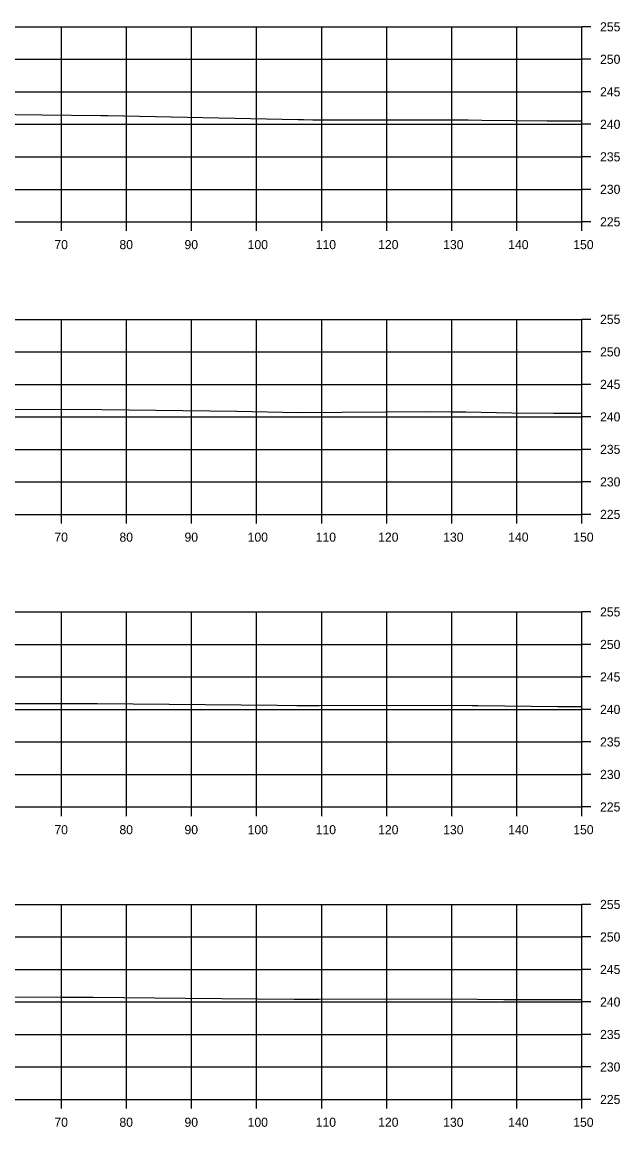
# Model space of a CAD drawing. Extents: x 1369627 to 1374022, y 380035 to 398173.
# Drawn here: x 1371602.8 to 1371694.7, y 384752 to 384921.9 of the extents above; entities that cross this region are included whole.
import ezdxf

# ---------------------------------------------------------------- set-up
doc = ezdxf.new("R2010")
doc.units = 0
for name, color, linetype in [('R_Axis', 7, 'Continuous'), ('R_Axis Annot', 7, 'Continuous'), ('R_Exist Surface', 7, 'Continuous'), ('R_Grid', 7, 'Continuous')]:
    doc.layers.add(name, color=color, linetype=linetype)

msp = doc.modelspace()

# ---------------------------------------------------------------- linework, layer by layer
at = {"layer": 'R_Axis'}
for p, q in [((1371688.85, 384891.19), (1371688.85, 384921.19)), ((1371690.25, 384921.19), (1371688.85, 384921.19)), ((1371690.25, 384916.19), (1371688.85, 384916.19)), ((1371690.25, 384911.19), (1371688.85, 384911.19)), ((1371690.25, 384906.19), (1371688.85, 384906.19)), ((1371690.25, 384901.19), (1371688.85, 384901.19)), ((1371690.25, 384896.19), (1371688.85, 384896.19)), ((1371388.85, 384891.19), (1371688.85, 384891.19)), ((1371608.85, 384889.79), (1371608.85, 384891.19)), ((1371618.85, 384889.79), (1371618.85, 384891.19)), ((1371628.85, 384889.79), (1371628.85, 384891.19)), ((1371638.85, 384889.79), (1371638.85, 384891.19)), ((1371648.85, 384889.79), (1371648.85, 384891.19)), ((1371658.85, 384889.79), (1371658.85, 384891.19)), ((1371668.85, 384889.79), (1371668.85, 384891.19)), ((1371678.85, 384889.79), (1371678.85, 384891.19)), ((1371688.85, 384889.79), (1371688.85, 384891.19)), ((1371690.25, 384891.19), (1371688.85, 384891.19)), ((1371688.85, 384846.19), (1371688.85, 384876.19)), ((1371690.25, 384876.19), (1371688.85, 384876.19)), ((1371690.25, 384871.19), (1371688.85, 384871.19)), ((1371690.25, 384866.19), (1371688.85, 384866.19)), ((1371690.25, 384861.19), (1371688.85, 384861.19)), ((1371690.25, 384856.19), (1371688.85, 384856.19)), ((1371690.25, 384851.19), (1371688.85, 384851.19)), ((1371388.85, 384846.19), (1371688.85, 384846.19)), ((1371608.85, 384844.79), (1371608.85, 384846.19)), ((1371618.85, 384844.79), (1371618.85, 384846.19)), ((1371628.85, 384844.79), (1371628.85, 384846.19)), ((1371638.85, 384844.79), (1371638.85, 384846.19)), ((1371648.85, 384844.79), (1371648.85, 384846.19)), ((1371658.85, 384844.79), (1371658.85, 384846.19)), ((1371668.85, 384844.79), (1371668.85, 384846.19)), ((1371678.85, 384844.79), (1371678.85, 384846.19)), ((1371688.85, 384844.79), (1371688.85, 384846.19)), ((1371690.25, 384846.19), (1371688.85, 384846.19)), ((1371688.85, 384801.19), (1371688.85, 384831.19)), ((1371690.25, 384831.19), (1371688.85, 384831.19)), ((1371690.25, 384826.19), (1371688.85, 384826.19)), ((1371690.25, 384821.19), (1371688.85, 384821.19)), ((1371690.25, 384816.19), (1371688.85, 384816.19)), ((1371690.25, 384811.19), (1371688.85, 384811.19)), ((1371690.25, 384806.19), (1371688.85, 384806.19)), ((1371388.85, 384801.19), (1371688.85, 384801.19)), ((1371608.85, 384799.79), (1371608.85, 384801.19)), ((1371618.85, 384799.79), (1371618.85, 384801.19)), ((1371628.85, 384799.79), (1371628.85, 384801.19)), ((1371638.85, 384799.79), (1371638.85, 384801.19)), ((1371648.85, 384799.79), (1371648.85, 384801.19)), ((1371658.85, 384799.79), (1371658.85, 384801.19)), ((1371668.85, 384799.79), (1371668.85, 384801.19)), ((1371678.85, 384799.79), (1371678.85, 384801.19)), ((1371688.85, 384799.79), (1371688.85, 384801.19)), ((1371690.25, 384801.19), (1371688.85, 384801.19)), ((1371688.85, 384756.19), (1371688.85, 384786.19)), ((1371690.25, 384786.19), (1371688.85, 384786.19)), ((1371690.25, 384781.19), (1371688.85, 384781.19)), ((1371690.25, 384776.19), (1371688.85, 384776.19)), ((1371690.25, 384771.19), (1371688.85, 384771.19)), ((1371690.25, 384766.19), (1371688.85, 384766.19)), ((1371690.25, 384761.19), (1371688.85, 384761.19)), ((1371388.85, 384756.19), (1371688.85, 384756.19)), ((1371608.85, 384754.79), (1371608.85, 384756.19)), ((1371618.85, 384754.79), (1371618.85, 384756.19)), ((1371628.85, 384754.79), (1371628.85, 384756.19)), ((1371638.85, 384754.79), (1371638.85, 384756.19)), ((1371648.85, 384754.79), (1371648.85, 384756.19)), ((1371658.85, 384754.79), (1371658.85, 384756.19)), ((1371668.85, 384754.79), (1371668.85, 384756.19)), ((1371678.85, 384754.79), (1371678.85, 384756.19)), ((1371688.85, 384754.79), (1371688.85, 384756.19)), ((1371690.25, 384756.19), (1371688.85, 384756.19))]:
    msp.add_line(p, q, dxfattribs=at)
at = {"layer": 'R_Exist Surface'}
for points in [[(1371593.81, 384907.82), (1371605.85, 384907.67), (1371614.92, 384907.54), (1371615.55, 384907.54), (1371615.97, 384907.54), (1371645.26, 384906.91), (1371646.04, 384906.91), (1371647.48, 384906.9), (1371671.37, 384906.87), (1371673.48, 384906.82), (1371683.53, 384906.75), (1371685.75, 384906.75), (1371686.42, 384906.74), (1371688.85, 384906.72)], [(1371597.48, 384862.38), (1371615.07, 384862.34), (1371635.82, 384862.08), (1371645.19, 384861.87), (1371665.47, 384862), (1371668.79, 384861.97), (1371671.03, 384861.98), (1371678.08, 384861.82), (1371684.54, 384861.78), (1371688.85, 384861.74)], [(1371591.01, 384817.11), (1371614.31, 384817.09), (1371642.03, 384816.85), (1371645.05, 384816.81), (1371648.47, 384816.82), (1371668.7, 384816.84), (1371671.96, 384816.8), (1371672.92, 384816.79), (1371685.16, 384816.64), (1371688.85, 384816.62)], [(1371590.07, 384771.98), (1371608.82, 384771.94), (1371613.74, 384771.94), (1371627.91, 384771.79), (1371644.64, 384771.6), (1371648.44, 384771.62), (1371668.77, 384771.68), (1371676.85, 384771.59), (1371678.36, 384771.58), (1371688.85, 384771.56)]]:
    msp.add_lwpolyline(points, dxfattribs=at)
at = {"layer": 'R_Grid'}
for p, q in [((1371388.85, 384921.19), (1371688.85, 384921.19)), ((1371608.85, 384891.19), (1371608.85, 384921.19)), ((1371618.85, 384891.19), (1371618.85, 384921.19)), ((1371628.85, 384891.19), (1371628.85, 384921.19)), ((1371638.85, 384891.19), (1371638.85, 384921.19)), ((1371648.85, 384891.19), (1371648.85, 384921.19)), ((1371658.85, 384891.19), (1371658.85, 384921.19)), ((1371668.85, 384891.19), (1371668.85, 384921.19)), ((1371678.85, 384891.19), (1371678.85, 384921.19)), ((1371688.85, 384891.19), (1371688.85, 384921.19)), ((1371388.85, 384916.19), (1371688.85, 384916.19)), ((1371388.85, 384911.19), (1371688.85, 384911.19)), ((1371388.85, 384906.19), (1371688.85, 384906.19)), ((1371388.85, 384901.19), (1371688.85, 384901.19)), ((1371388.85, 384896.19), (1371688.85, 384896.19)), ((1371388.85, 384891.19), (1371688.85, 384891.19)), ((1371388.85, 384876.19), (1371688.85, 384876.19)), ((1371608.85, 384846.19), (1371608.85, 384876.19)), ((1371618.85, 384846.19), (1371618.85, 384876.19)), ((1371628.85, 384846.19), (1371628.85, 384876.19)), ((1371638.85, 384846.19), (1371638.85, 384876.19)), ((1371648.85, 384846.19), (1371648.85, 384876.19)), ((1371658.85, 384846.19), (1371658.85, 384876.19)), ((1371668.85, 384846.19), (1371668.85, 384876.19)), ((1371678.85, 384846.19), (1371678.85, 384876.19)), ((1371688.85, 384846.19), (1371688.85, 384876.19)), ((1371388.85, 384871.19), (1371688.85, 384871.19)), ((1371388.85, 384866.19), (1371688.85, 384866.19)), ((1371388.85, 384861.19), (1371688.85, 384861.19)), ((1371388.85, 384856.19), (1371688.85, 384856.19)), ((1371388.85, 384851.19), (1371688.85, 384851.19)), ((1371388.85, 384846.19), (1371688.85, 384846.19)), ((1371388.85, 384831.19), (1371688.85, 384831.19)), ((1371608.85, 384801.19), (1371608.85, 384831.19)), ((1371618.85, 384801.19), (1371618.85, 384831.19)), ((1371628.85, 384801.19), (1371628.85, 384831.19)), ((1371638.85, 384801.19), (1371638.85, 384831.19)), ((1371648.85, 384801.19), (1371648.85, 384831.19)), ((1371658.85, 384801.19), (1371658.85, 384831.19)), ((1371668.85, 384801.19), (1371668.85, 384831.19)), ((1371678.85, 384801.19), (1371678.85, 384831.19)), ((1371688.85, 384801.19), (1371688.85, 384831.19)), ((1371388.85, 384826.19), (1371688.85, 384826.19)), ((1371388.85, 384821.19), (1371688.85, 384821.19)), ((1371388.85, 384816.19), (1371688.85, 384816.19)), ((1371388.85, 384811.19), (1371688.85, 384811.19)), ((1371388.85, 384806.19), (1371688.85, 384806.19)), ((1371388.85, 384801.19), (1371688.85, 384801.19)), ((1371388.85, 384786.19), (1371688.85, 384786.19)), ((1371608.85, 384756.19), (1371608.85, 384786.19)), ((1371618.85, 384756.19), (1371618.85, 384786.19)), ((1371628.85, 384756.19), (1371628.85, 384786.19)), ((1371638.85, 384756.19), (1371638.85, 384786.19)), ((1371648.85, 384756.19), (1371648.85, 384786.19)), ((1371658.85, 384756.19), (1371658.85, 384786.19)), ((1371668.85, 384756.19), (1371668.85, 384786.19)), ((1371678.85, 384756.19), (1371678.85, 384786.19)), ((1371688.85, 384756.19), (1371688.85, 384786.19)), ((1371388.85, 384781.19), (1371688.85, 384781.19)), ((1371388.85, 384776.19), (1371688.85, 384776.19)), ((1371388.85, 384771.19), (1371688.85, 384771.19)), ((1371388.85, 384766.19), (1371688.85, 384766.19)), ((1371388.85, 384761.19), (1371688.85, 384761.19)), ((1371388.85, 384756.19), (1371688.85, 384756.19))]:
    msp.add_line(p, q, dxfattribs=at)

# ---------------------------------------------------------------- texts
at = {"layer": 'R_Axis Annot'}
for s, p in [('255', (1371691.65, 384920.49)), ('250', (1371691.65, 384915.49)), ('245', (1371691.65, 384910.49)), ('240', (1371691.65, 384905.49)), ('235', (1371691.65, 384900.49)), ('230', (1371691.65, 384895.49)), ('225', (1371691.65, 384890.49)), ('70', (1371607.76, 384886.99)), ('80', (1371617.76, 384886.99)), ('90', (1371627.76, 384886.99)), ('100', (1371637.47, 384886.99)), ('110', (1371647.93, 384886.99)), ('120', (1371657.53, 384886.99)), ('130', (1371667.53, 384886.99)), ('140', (1371677.53, 384886.99)), ('150', (1371687.53, 384886.99)), ('255', (1371691.65, 384875.49)), ('250', (1371691.65, 384870.49)), ('245', (1371691.65, 384865.49)), ('240', (1371691.65, 384860.49)), ('235', (1371691.65, 384855.49)), ('230', (1371691.65, 384850.49)), ('225', (1371691.65, 384845.49)), ('70', (1371607.76, 384841.99)), ('80', (1371617.76, 384841.99)), ('90', (1371627.76, 384841.99)), ('100', (1371637.47, 384841.99)), ('110', (1371647.93, 384841.99)), ('120', (1371657.53, 384841.99)), ('130', (1371667.53, 384841.99)), ('140', (1371677.53, 384841.99)), ('150', (1371687.53, 384841.99)), ('255', (1371691.65, 384830.49)), ('250', (1371691.65, 384825.49)), ('245', (1371691.65, 384820.49)), ('240', (1371691.65, 384815.49)), ('235', (1371691.65, 384810.49)), ('230', (1371691.65, 384805.49)), ('225', (1371691.65, 384800.49)), ('70', (1371607.76, 384796.99)), ('80', (1371617.76, 384796.99)), ('90', (1371627.76, 384796.99)), ('100', (1371637.47, 384796.99)), ('110', (1371647.93, 384796.99)), ('120', (1371657.53, 384796.99)), ('130', (1371667.53, 384796.99)), ('140', (1371677.53, 384796.99)), ('150', (1371687.53, 384796.99)), ('255', (1371691.65, 384785.49)), ('250', (1371691.65, 384780.49)), ('245', (1371691.65, 384775.49)), ('240', (1371691.65, 384770.49)), ('235', (1371691.65, 384765.49)), ('230', (1371691.65, 384760.49)), ('225', (1371691.65, 384755.49)), ('70', (1371607.76, 384751.99)), ('80', (1371617.76, 384751.99)), ('90', (1371627.76, 384751.99)), ('100', (1371637.47, 384751.99)), ('110', (1371647.93, 384751.99)), ('120', (1371657.53, 384751.99)), ('130', (1371667.53, 384751.99)), ('140', (1371677.53, 384751.99)), ('150', (1371687.53, 384751.99))]:
    msp.add_text(s, height=1.4, dxfattribs=at).set_placement(p)

doc.saveas('drawing.dxf')
